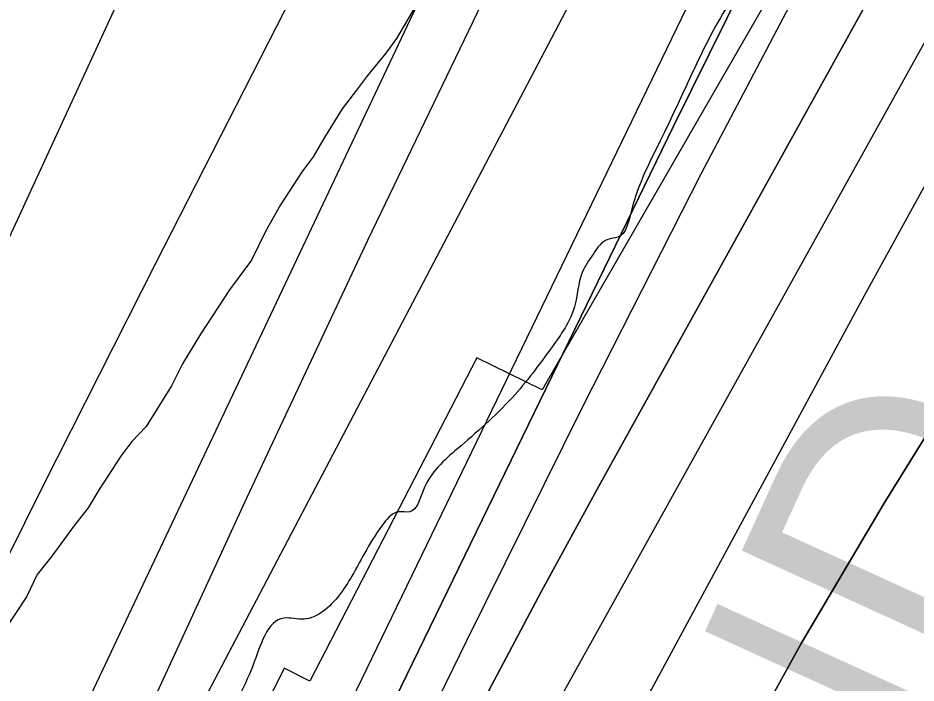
# Model space of a CAD drawing. Extents: x 3297735 to 3335592, y 670436 to 695807.
# Drawn here: x 3308578.6 to 3308914.2, y 679144 to 679392.5 of the extents above; entities that cross this region are included whole.
import ezdxf

# ---------------------------------------------------------------- set-up
doc = ezdxf.new("R2010")
doc.units = 0
for name, color, linetype in [('V-RIVR-EDGE', 7, 'Continuous'), ('V-RRAP-RVMT', 7, 'Continuous'), ('V-RRAP-RVMT-IDEN', 7, 'Continuous'), ('V-SITE-VEGE', 7, 'Continuous'), ('V-TOPO-DPTH', 7, 'Continuous'), ('V-TOPO-MAJR', 7, 'Continuous'), ('V-TOPO-MINR', 7, 'Continuous'), ('V-TOPO-WATR', 7, 'Continuous')]:
    doc.layers.add(name, color=color, linetype=linetype)

msp = doc.modelspace()

# ---------------------------------------------------------------- linework, layer by layer
at = {"layer": 'V-RIVR-EDGE'}
msp.add_spline([(3314160.51, 686741.06), (3314140.98, 686721.63), (3314132.25, 686711.29), (3314116.45, 686693.09), (3314089.84, 686658.34), (3314074.46, 686641.8), (3314052.42, 686611.59), (3314019.58, 686572.71), (3313992.56, 686539.21), (3313969.27, 686509.42), (3313938.08, 686466.39), (3313919.78, 686442.4), (3313903.96, 686413.42), (3313897.31, 686404.32), (3313889.83, 686396.05), (3313870.3, 686379.52), (3313854.52, 686365.88), (3313842.06, 686353.89), (3313832.08, 686342.72), (3313812.54, 686317.49), (3313790.5, 686288.11), (3313754.73, 686236.81), (3313725.19, 686194.6), (3313699.42, 686165.24), (3313676.14, 686137.52), (3313654.94, 686111.88), (3313636.23, 686086.64), (3313599.2, 686031.61), (3313574.24, 685995.19), (3313559.69, 685976.58), (3313545.13, 685957.55), (3313504.36, 685893.82), (3313479.41, 685861.55), (3313461.95, 685841.7), (3313444.49, 685821.43), (3313427.44, 685799.51), (3313388.35, 685745.3), (3313358, 685706.83), (3313324.73, 685663.39), (3313301.46, 685638.58), (3313286.51, 685627.84), (3313271.56, 685615.45), (3313246.19, 685581.11), (3313203.37, 685530.23), (3313170.95, 685491.35), (3313151.4, 685466.11), (3313117.3, 685419.36), (3313091.11, 685387.51), (3313062.83, 685351.11), (3313045.79, 685332.5), (3313025.85, 685311.82), (3313012.14, 685299.84), (3313001.75, 685288.67), (3312996.34, 685280.81), (3312993.42, 685270.87), (3312990.07, 685260.51), (3312977.61, 685249.77), (3312955.18, 685230.76), (3312951.86, 685227.45), (3312948.11, 685220.83), (3312941.03, 685204.68), (3312929.79, 685183.98), (3312909.41, 685159.17), (3312898.6, 685145.1), (3312884.89, 685129.8), (3312862.85, 685100.84), (3312841.64, 685074.78), (3312824.58, 685047.05), (3312801.28, 685011.88), (3312763.03, 684964.31), (3312742.66, 684938.66), (3312725.19, 684914.25), (3312702.31, 684881.14), (3312671.13, 684841.02), (3312647.43, 684812.89), (3312630.79, 684788.06), (3312609.59, 684762.42), (3312597.52, 684743.38), (3312579.22, 684716.07), (3312569.65, 684701.59), (3312553.42, 684676.34), (3312533.04, 684647.38), (3312512.25, 684618.83), (3312487.3, 684587.39), (3312468.58, 684560.91), (3312449.89, 684543.96), (3312436.59, 684530.73), (3312422.05, 684515.02), (3312410.81, 684495.15), (3312398.73, 684473.21), (3312381.25, 684444.66), (3312359.18, 684403.68), (3312343.79, 684378.85), (3312320.91, 684346.99), (3312299.7, 684317.2), (3312273.52, 684288.66), (3312261.45, 684271.28), (3312230.27, 684231.57), (3312193.26, 684181.51), (3312169.98, 684155.04), (3312159.18, 684145.95), (3312145.06, 684136.04), (3312133.43, 684126.53), (3312118.87, 684105.01), (3312103.49, 684086.82), (3312091.44, 684071.92), (3312082.28, 684056.61), (3312072.27, 684031.35), (3312068.09, 684018.1), (3312054.34, 683989.95), (3312027.73, 683953.54), (3311993.63, 683910.1), (3311975.33, 683885.69), (3311949.13, 683848.45), (3311874.7, 683754.55), (3311851.43, 683727.67), (3311828.56, 683699.54), (3311801.13, 683667.28), (3311758.72, 683614.74), (3311737.52, 683589.51), (3311723.81, 683578.77), (3311704.7, 683558.09), (3311685.16, 683537.83), (3311664.8, 683514.25), (3311621.15, 683465.45), (3311580.84, 683421.2), (3311552.99, 683388.94), (3311518.9, 683349.24), (3311500.2, 683328.56), (3311495.23, 683328.16), (3311490.24, 683324.44), (3311487.34, 683321.54), (3311481.94, 683317), (3311476.12, 683310.38), (3311468.62, 683294.65), (3311461.13, 683285.13), (3311449.49, 683269.41), (3311432.44, 683246.66), (3311422.87, 683230.93), (3311412.05, 683213.13), (3311398.3, 683184.15), (3311395.39, 683182.09), (3311384.18, 683174.24), (3311359.24, 683146.53), (3311336.36, 683114.26), (3311313.07, 683080.33), (3311254.03, 683004.63), (3311206.22, 682947.54), (3311135.56, 682868.97), (3311119.76, 682847.45), (3311080.69, 682804.86), (3311043.28, 682762.67), (3310942.68, 682642.72), (3310889.06, 682579.85), (3310817.15, 682497.13), (3310792.62, 682468.6), (3310781.41, 682460.75), (3310778.5, 682457.02), (3310775.59, 682454.13), (3310769.34, 682440.05), (3310750.63, 682417.72), (3310737.73, 682393.29), (3310734.4, 682389.57), (3310727.76, 682387.1), (3310722.76, 682377.58), (3310714.01, 682358.54), (3310700.71, 682340.75), (3310683.25, 682322.55), (3310655.4, 682290.29), (3310627.95, 682251.81), (3310601.33, 682214.99), (3310578.43, 682173.6), (3310560.95, 682141.73), (3310543.48, 682119.39), (3310532.26, 682105.32), (3310502.3, 682059.39), (3310469.03, 682015.54), (3310417.88, 681946.86), (3310377.97, 681895.97), (3310348.02, 681854.19), (3310315.16, 681809.09), (3310286.89, 681772.27), (3310260.27, 681736.27), (3310249.04, 681720.14), (3310245.31, 681720.15), (3310242.4, 681716.01), (3310230.75, 681699.46), (3310220.78, 681687.46), (3310211.63, 681677.54), (3310200.83, 681665.54), (3310192.5, 681651.06), (3310180.44, 681634.51), (3310170.47, 681625), (3310166.31, 681620.87), (3310160.07, 681610.1), (3310148.84, 681593.14), (3310130.13, 681569.14), (3310114.32, 681547.63), (3310100.61, 681531.91), (3310081.07, 681508.34), (3310064.43, 681486.41), (3310057.76, 681471.51), (3310049.87, 681464.06), (3310036.99, 681451.25), (3310033.66, 681447.53), (3310030.33, 681441.32), (3310014.94, 681417.31), (3310004.97, 681407.39), (3309989.99, 681386.7), (3309976.26, 681365.18), (3309961.29, 681343.25), (3309949.65, 681329.6), (3309942.56, 681313.04), (3309936.32, 681304.35), (3309926.34, 681290.29), (3309913.45, 681273.32), (3309906.38, 681263.81), (3309900.13, 681250.15), (3309894.29, 681236.07), (3309890.13, 681229.86), (3309883.06, 681221.59), (3309868.92, 681200.07), (3309853.52, 681175.24), (3309848.11, 681166.55), (3309843.94, 681156.61), (3309838.54, 681149.99), (3309822.76, 681138.01), (3309814.86, 681129.74), (3309801.13, 681107.39), (3309787.39, 681083.39), (3309779.07, 681070.15), (3309772.42, 681061.87), (3309763.26, 681048.22), (3309750.35, 681022.55), (3309744.53, 681015.52), (3309740.39, 681015.53), (3309734.98, 681007.25), (3309723.74, 680988.21), (3309714.59, 680974.14), (3309699.62, 680957.6), (3309686.72, 680934.84), (3309664.67, 680901.32), (3309648.04, 680881.88), (3309636.81, 680866.16), (3309630.97, 680852.49), (3309625.14, 680840.9), (3309619.33, 680838.43), (3309605.62, 680825.2), (3309596.05, 680810.72), (3309579.82, 680783.4), (3309553.62, 680745.75), (3309536.16, 680728.38), (3309523.69, 680713.49), (3309519.1, 680701.07), (3309513.68, 680685.75), (3309507.44, 680676.64), (3309502.87, 680672.09), (3309495.39, 680664.65), (3309478.72, 680628.63), (3309473.3, 680617.46), (3309470.36, 680600.05), (3309457.87, 680576.46), (3309442.86, 680542.51), (3309440.77, 680533.81), (3309435.33, 680515.17), (3309424.92, 680494.06), (3309410.75, 680463.84), (3309392, 680423.26), (3309374.9, 680381.44), (3309367.39, 680361.57), (3309364.87, 680347.07), (3309364.01, 680335.46), (3309358.61, 680329.67), (3309352.38, 680325.96), (3309350.3, 680321.4), (3309344.87, 680306.08), (3309337.78, 680288.69), (3309325.72, 680269.65), (3309319.91, 680266.77), (3309317, 680266.77), (3309311.21, 680269.28), (3309303.32, 680264.74), (3309292.1, 680252.74), (3309275.89, 680232.89), (3309255.88, 680189), (3309222.98, 680126.08), (3309203.41, 680087.58), (3309172.18, 680030.46), (3309135.13, 679966.72), (3309118.06, 679936.92), (3309087.28, 679889.33), (3309054.82, 679838.02), (3309036.91, 679805.32), (3309010.68, 679756.89), (3308998.61, 679737.02), (3308968.23, 679686.53), (3308946.14, 679636.43), (3308920.32, 679586.34), (3308907.38, 679550.73), (3308898.63, 679531.27), (3308896.12, 679522.99), (3308893.19, 679510.97), (3308894.02, 679509.73), (3308897.32, 679505.99), (3308896.49, 679502.68), (3308891.08, 679497.72), (3308884.44, 679494), (3308883.2, 679492.35), (3308883.18, 679486.13), (3308882.34, 679480.74), (3308876.51, 679472.05), (3308872.37, 679470.41), (3308869.87, 679467.51), (3308860.28, 679442.25), (3308854.43, 679426.52), (3308853.59, 679420.3), (3308853.58, 679415.33), (3308846.08, 679400.42), (3308831.92, 679374.76), (3308819.42, 679348.26), (3308807.75, 679320.11), (3308802.75, 679310.59), (3308799.02, 679309.77), (3308793.62, 679304.39), (3308789.46, 679297.36), (3308786.52, 679284.52), (3308778.2, 679269.61), (3308763.23, 679250.59), (3308742.87, 679231.57), (3308729.98, 679215.85), (3308724.99, 679207.99), (3308720.84, 679208), (3308715.45, 679203.87), (3308703.38, 679184), (3308692.57, 679170.76), (3308685.51, 679167.88), (3308678.05, 679168.31), (3308666.4, 679150.52), (3308654.74, 679127.34), (3308641.39, 679093.38), (3308623.86, 679040.79), (3308606.34, 678998.14), (3308595.5, 678972.88), (3308581.79, 678957.58), (3308570.16, 678948.07), (3308567.66, 678943.11), (3308565.53, 678920.73), (3308559.64, 678885.51), (3308550.46, 678859.01), (3308533.82, 678833.77), (3308525.07, 678818.04), (3308521.74, 678811), (3308518.82, 678802.3), (3308516.28, 678782), (3308509.99, 678753), (3308493.29, 678702.89), (3308482.01, 678666.03), (3308469.91, 678634.56), (3308444.91, 678581.15), (3308420.76, 678537.28), (3308404.11, 678509.55), (3308383.3, 678473.54), (3308358.3, 678420.13), (3308336.23, 678378.74), (3308323.34, 678363.02), (3308310.04, 678350.62), (3308301.73, 678340.28), (3308297.14, 678329.51), (3308290.87, 678306.73), (3308289.6, 678295.54), (3308289.58, 678287.67), (3308289.97, 678278.96), (3308294.92, 678268.59), (3308296.11, 678246.62), (3308293.07, 678190.67), (3308291.34, 678161.66), (3308283.34, 678112.36), (3308272.81, 678042.33), (3308265.66, 678002.98), (3308265.65, 677998.83), (3308270.61, 677990.53), (3308270.6, 677986.38), (3308268.92, 677980.17), (3308266.83, 677972.71), (3308263.48, 677957.39), (3308253.44, 677923.01), (3308241.7, 677867.08), (3308234.99, 677833.53), (3308227.47, 677812.82), (3308220.38, 677792.94), (3308218.29, 677784.66), (3308207.87, 677761.06), (3308205.77, 677751.12), (3308207.83, 677747.8), (3308208.23, 677740.75), (3308204.46, 677723.35), (3308201.95, 677714.24), (3308201.51, 677704.71), (3308198.96, 677679.84), (3308198.93, 677666.99), (3308193.49, 677645.04), (3308188.05, 677624.74), (3308185.53, 677612.31), (3308184.68, 677603.61), (3308184.26, 677599.88), (3308187.98, 677595.73), (3308191.71, 677596.13), (3308193.77, 677591.57), (3308196.2, 677567.11), (3308194.92, 677552.61), (3308187.81, 677528.17), (3308181.55, 677512.02), (3308180.28, 677501.66), (3308179.42, 677488.4), (3308181.05, 677475.55), (3308180.61, 677465.19), (3308176.41, 677442.4), (3308174.73, 677434.53), (3308168.02, 677404.29), (3308162.99, 677379.84), (3308157.54, 677354.16), (3308146.66, 677313.57), (3308141.61, 677282.49), (3308134.07, 677249.35), (3308126.12, 677222.43), (3308119.9, 677218.72), (3308117.81, 677214.16), (3308119.87, 677208.36), (3308125.66, 677202.12), (3308126.07, 677199.64), (3308121.92, 677197.16), (3308118.18, 677193.44), (3308113.6, 677185.99), (3308106.94, 677176.06), (3308106.1, 677170.26), (3308109.4, 677162.79), (3308109.38, 677156.57), (3308104.79, 677144.56), (3308098.96, 677133.8), (3308095.64, 677129.25), (3308095.21, 677124.28), (3308094.77, 677113.09), (3308092.26, 677105.22), (3308086.46, 677105.65), (3308084.78, 677096.95), (3308079.76, 677076.65), (3308071.81, 677048.9), (3308068.46, 677035.64), (3308067.2, 677028.18), (3308067.18, 677019.48), (3308065.92, 677011.19), (3308063, 677005.4), (3308060.5, 677000.85), (3308060.07, 676995.46), (3308059.24, 676991.32), (3308057.15, 676987.18), (3308055.89, 676977.65), (3308054.22, 676974.75), (3308048.41, 676973.52), (3308045.92, 676969.8), (3308045.49, 676964.41), (3308043.8, 676951.56), (3308040.46, 676942.04), (3308035.89, 676935.42), (3308032.13, 676923.82), (3308031.29, 676918.85), (3308034.57, 676907.24), (3308030.81, 676893.98), (3308024.55, 676875.35), (3308014.55, 676856.72), (3308011.21, 676845.12), (3308006.18, 676822.75), (3308002.42, 676811.57), (3307997.83, 676800.39), (3307993.66, 676788.38), (3307992.4, 676780.51), (3307997.75, 676766.4), (3307996.49, 676759.36), (3307990.67, 676752.74), (3307982.77, 676741.16), (3307974.43, 676723.77), (3307966.93, 676706.38), (3307960.25, 676685.26), (3307956.05, 676664.96), (3307953.11, 676647.97), (3307940.18, 676615.67), (3307932.22, 676583.78), (3307923.43, 676546.91), (3307916.71, 676512.52), (3307911.27, 676492.23), (3307906.66, 676471.1), (3307903.75, 676466.96), (3307903.32, 676460.33), (3307903.71, 676452.46), (3307900.39, 676447.08), (3307899.96, 676441.27), (3307899.93, 676432.16), (3307899.05, 676410.19), (3307898.58, 676387.39), (3307897.75, 676385.74), (3307895.26, 676385.33), (3307895.24, 676378.7), (3307898.12, 676369.16), (3307899.33, 676353.82), (3307899.71, 676340.97), (3307898.85, 676327.71), (3307898.39, 676310.3), (3307899.57, 676283.36), (3307897.45, 676265.12), (3307891.16, 676236.54), (3307890.27, 676210.02), (3307888.92, 676167.74), (3307888.9, 676161.11), (3307887.24, 676159.04), (3307884.34, 676158.22), (3307883.09, 676156.57), (3307885.97, 676147.44), (3307887.17, 676131.69), (3307884.63, 676110.55), (3307885.02, 676100.61), (3307884.56, 676081.95), (3307882, 676052.95), (3307877.81, 676035.55), (3307873.64, 676022.3), (3307869.49, 676021.48), (3307867.8, 676007.8), (3307864.42, 675982.53), (3307860.26, 675974.66), (3307851.51, 675957.69), (3307845.68, 675945.69), (3307842.32, 675927.46), (3307841.87, 675913.37), (3307845.58, 675905.07), (3307849.69, 675894.28), (3307855.04, 675876.44), (3307855.84, 675866.91), (3307854.59, 675861.52), (3307850.42, 675854.07), (3307849.59, 675851.17), (3307852.9, 675849.09), (3307854.54, 675842.46), (3307852.87, 675837.07), (3307849.95, 675829.62), (3307850.75, 675819.26), (3307850.85, 675818.05)], degree=3, dxfattribs=at)
at = {"layer": 'V-RRAP-RVMT'}
for p, q in [((3308905.02, 679480.02), (3308774.53, 679253.55)), ((3308750.03, 679265.55), (3308687.67, 679144.8)), ((3308774.53, 679253.55), (3308750.03, 679265.55)), ((3308678.11, 679149.59), (3308614.49, 679022.92)), ((3308687.67, 679144.8), (3308678.11, 679149.59))]:
    msp.add_line(p, q, dxfattribs=at)
at = {"layer": 'V-SITE-VEGE'}
msp.add_lwpolyline([(3308729.6, 679401.38), (3308724.18, 679391.72), (3308720.12, 679384.82), (3308716.05, 679379.29), (3308709.25, 679370.99), (3308705.18, 679365.46), (3308699.74, 679358.55), (3308692.97, 679347.51), (3308688.9, 679340.61), (3308684.83, 679335.08), (3308676.7, 679322.65), (3308671.28, 679312.99), (3308665.88, 679301.96), (3308657.73, 679290.9), (3308646.89, 679274.33), (3308640.11, 679263.29), (3308636.06, 679255.02), (3308626.58, 679239.83), (3308621.13, 679234.29), (3308617.06, 679228.76), (3308608.92, 679216.33), (3308604.86, 679209.43), (3308599.42, 679202.52), (3308591.27, 679191.46), (3308585.84, 679184.55), (3308581.79, 679176.28), (3308573.65, 679163.85)], dxfattribs=at)
at = {"layer": 'V-TOPO-DPTH'}
for points in [[(3309063.6, 679928.66), (3308650.78, 679142.83), (3308639.93, 679121.78), (3308629.29, 679100.61), (3308618.98, 679079.28), (3308608.89, 679057.85), (3308590.87, 679018.79), (3308589.13, 679014.78), (3308588.33, 679012.75), (3308587.56, 679010.7), (3308544.42, 678890.32), (3308522.25, 678828.02), (3308500.26, 678765.66), (3308478.55, 678703.2), (3308457.03, 678640.68), (3308331.03, 678272.04), (3308313.64, 678220.21), (3308296.65, 678168.26)], [(3308345.04, 677995.44), (3308443.77, 678306.16), (3308472.1, 678394.61), (3308500.71, 678482.96), (3308529.74, 678571.18), (3308559.05, 678659.3), (3308593.63, 678762.48), (3308606.11, 678798.86), (3308618.92, 678835.12), (3308632.23, 678871.2), (3308645.88, 678907.16), (3308669.17, 678967.3), (3308671.49, 678973.07), (3308673.91, 678978.79), (3308676.47, 678984.45), (3308679.13, 678990.06), (3308712.98, 679059.16), (3308732.93, 679099.13), (3308753.29, 679138.89), (3308774.25, 679178.34), (3308795.62, 679217.57), (3309085.6, 679740.62)], [(3309085.6, 679740.62), (3308795.62, 679217.57), (3308774.25, 679178.34), (3308753.29, 679138.89), (3308732.93, 679099.13), (3308712.98, 679059.16), (3308679.13, 678990.06), (3308676.47, 678984.45), (3308673.91, 678978.79), (3308671.49, 678973.07), (3308669.17, 678967.3), (3308645.88, 678907.16), (3308632.23, 678871.2), (3308618.92, 678835.12), (3308606.11, 678798.86), (3308593.63, 678762.48), (3308559.05, 678659.3), (3308529.74, 678571.18), (3308500.71, 678482.96), (3308472.1, 678394.61), (3308443.77, 678306.16), (3308345.04, 677995.44)], [(3309001.07, 679479.85), (3308947.46, 679384.53), (3308894.75, 679288.69), (3308748.21, 679017.63), (3308733.18, 678988.8), (3308718.74, 678959.69), (3308705.18, 678930.16), (3308692.2, 678900.35), (3308663.89, 678832.51), (3308638.08, 678768.25), (3308613.44, 678703.56), (3308590.56, 678638.23), (3308568.84, 678572.48), (3308371.18, 677945.45), (3308366.95, 677931.55), (3308362.9, 677917.59), (3308359.13, 677903.56), (3308355.55, 677889.48), (3308279.94, 677579.45)], [(3309001.07, 679479.85), (3308947.46, 679384.53), (3308894.75, 679288.69), (3308748.21, 679017.63), (3308733.18, 678988.8), (3308718.74, 678959.69), (3308705.18, 678930.16), (3308692.2, 678900.35), (3308663.89, 678832.51), (3308638.08, 678768.25), (3308613.44, 678703.56), (3308590.56, 678638.23), (3308568.84, 678572.48), (3308371.18, 677945.45), (3308366.95, 677931.55), (3308362.9, 677917.59), (3308359.13, 677903.56), (3308355.55, 677889.48), (3308279.94, 677579.45)], [(3308131.23, 677263.9), (3308283.68, 677932.38), (3308284.77, 677936.92), (3308285.93, 677941.45), (3308287.19, 677945.94), (3308288.52, 677950.42), (3308387.39, 678270.3), (3308426.35, 678391.78), (3308467.01, 678512.67), (3308510.23, 678632.67), (3308555.15, 678752.07), (3308632.77, 678951.94), (3308640.38, 678970.86), (3308648.31, 678989.65), (3308656.69, 679008.24), (3308665.38, 679026.69), (3308823.52, 679352), (3308870.12, 679446.24)], [(3308131.23, 677263.9), (3308283.68, 677932.38), (3308284.77, 677936.92), (3308285.93, 677941.45), (3308287.19, 677945.94), (3308288.52, 677950.42), (3308387.39, 678270.3), (3308426.35, 678391.78), (3308467.01, 678512.67), (3308510.23, 678632.67), (3308555.15, 678752.07), (3308632.77, 678951.94), (3308640.38, 678970.86), (3308648.31, 678989.65), (3308656.69, 679008.24), (3308665.38, 679026.69), (3308823.52, 679352), (3308870.12, 679446.24)], [(3308437.35, 678107.99), (3308469.33, 678204.74), (3308502.79, 678300.96), (3308538.47, 678396.38), (3308575.63, 678491.27), (3308750.95, 678924.13), (3308754.86, 678933.45), (3308758.93, 678942.7), (3308763.22, 678951.84), (3308767.68, 678960.92), (3308813.59, 679051.63), (3308841.92, 679105.55), (3308871.32, 679158.86), (3308902.32, 679211.25), (3308934.4, 679263.02), (3308972.12, 679321.89), (3308995.2, 679356.55), (3309019.08, 679390.64), (3309044.15, 679423.87)], [(3308437.35, 678107.99), (3308469.33, 678204.74), (3308502.79, 678300.96), (3308538.47, 678396.38), (3308575.63, 678491.27), (3308750.95, 678924.13), (3308754.86, 678933.45), (3308758.93, 678942.7), (3308763.22, 678951.84), (3308767.68, 678960.92), (3308813.59, 679051.63), (3308841.92, 679105.55), (3308871.32, 679158.86), (3308902.32, 679211.25), (3308934.4, 679263.02), (3308972.12, 679321.89), (3308995.2, 679356.55), (3309019.08, 679390.64), (3309044.15, 679423.87)]]:
    msp.add_lwpolyline(points, dxfattribs=at)
at = {"layer": 'V-TOPO-MAJR'}
msp.add_lwpolyline([(3308973.51, 679973.46), (3308630.05, 679300.81), (3308608.93, 679259.23), (3308587.95, 679217.59), (3308567.14, 679175.85), (3308546.46, 679134.06), (3308513.66, 679067.38), (3308509.56, 679058.84), (3308505.57, 679050.25), (3308501.74, 679041.58), (3308498.02, 679032.87), (3308494.5, 679024.08), (3308491.12, 679015.23), (3308487.97, 679006.3), (3308484.96, 678997.32), (3308171.68, 678022.35), (3308165.35, 678001.97), (3308159.29, 677981.51), (3308153.63, 677960.94), (3308148.24, 677940.29), (3308093.58, 677722.4), (3308062.03, 677592.53), (3308031.78, 677462.37)], dxfattribs=at)
at = {"layer": 'V-TOPO-MINR'}
for points in [[(3309063.6, 679928.66), (3308650.78, 679142.83), (3308639.93, 679121.78), (3308629.29, 679100.61), (3308618.98, 679079.28), (3308608.89, 679057.85), (3308590.87, 679018.79), (3308589.13, 679014.78), (3308588.33, 679012.75), (3308587.56, 679010.7), (3308544.42, 678890.32), (3308522.25, 678828.02), (3308500.26, 678765.66), (3308478.55, 678703.2), (3308457.03, 678640.68), (3308331.03, 678272.04), (3308313.64, 678220.21), (3308296.65, 678168.26)], [(3308805.84, 679810.57), (3308480.54, 679105.17), (3308472.32, 679086.52), (3308464.53, 679067.71), (3308457.37, 679048.64), (3308450.64, 679029.41), (3308167.44, 678174.25), (3308157.72, 678144.49), (3308148.17, 678114.69), (3308138.86, 678084.8), (3308129.73, 678054.86), (3308123.36, 678033.69), (3308117.67, 678014.26), (3308112.17, 677994.78), (3308106.94, 677975.22), (3308101.9, 677955.61), (3308097.11, 677935.94), (3308092.46, 677916.24), (3308088.04, 677896.48), (3308083.76, 677876.69), (3308055.67, 677743.08), (3308037.11, 677656.54), (3308018.07, 677570.1)], [(3309085.6, 679740.62), (3308795.62, 679217.57), (3308774.25, 679178.34), (3308753.29, 679138.89), (3308732.93, 679099.13), (3308712.98, 679059.16), (3308679.13, 678990.06), (3308676.47, 678984.45), (3308673.91, 678978.79), (3308671.49, 678973.07), (3308669.17, 678967.3), (3308645.88, 678907.16), (3308632.23, 678871.2), (3308618.92, 678835.12), (3308606.11, 678798.86), (3308593.63, 678762.48), (3308559.05, 678659.3), (3308529.74, 678571.18), (3308500.71, 678482.96), (3308472.1, 678394.61), (3308443.77, 678306.16), (3308345.04, 677995.44)], [(3308962.98, 679674.23), (3308658.44, 679045.04), (3308646.76, 679020.15), (3308635.48, 678995.1), (3308624.79, 678969.78), (3308614.5, 678944.28), (3308455.78, 678537.03), (3308419.51, 678440.46), (3308384.84, 678343.34), (3308352.57, 678245.39), (3308321.9, 678146.9), (3308272.49, 677981.06), (3308267.87, 677965.04), (3308263.44, 677948.96), (3308259.29, 677932.8), (3308255.33, 677916.6), (3308181.08, 677600.66), (3308141.13, 677426.24)], [(3308822.69, 679598.18), (3308572.05, 679068.29), (3308563.16, 679048.94), (3308554.55, 679029.46), (3308546.38, 679009.79), (3308538.5, 678990), (3308435.63, 678723.05), (3308389.57, 678599.75), (3308345.2, 678475.86), (3308303.39, 678351.09), (3308263.27, 678225.72), (3308189.93, 677988.12), (3308187.84, 677981.1), (3308185.86, 677974.04), (3308184.03, 677966.95), (3308182.3, 677959.82), (3308061.27, 677436.28)], [(3309013.85, 679557.17), (3308696.94, 678986.69), (3308693.09, 678979.48), (3308689.39, 678972.2), (3308685.94, 678964.79), (3308682.65, 678957.31), (3308679.57, 678949.74), (3308676.63, 678942.11), (3308673.88, 678934.41), (3308671.27, 678926.67), (3308360.5, 677966.29), (3308353.65, 677944.41), (3308347.07, 677922.45), (3308340.91, 677900.37), (3308335.02, 677878.21), (3308287.06, 677690.61), (3308258.25, 677574.39)], [(3309001.07, 679479.85), (3308947.46, 679384.53), (3308894.75, 679288.69), (3308748.21, 679017.63), (3308733.18, 678988.8), (3308718.74, 678959.69), (3308705.18, 678930.16), (3308692.2, 678900.35), (3308663.89, 678832.51), (3308638.08, 678768.25), (3308613.44, 678703.56), (3308590.56, 678638.23), (3308568.84, 678572.48), (3308371.18, 677945.45), (3308366.95, 677931.55), (3308362.9, 677917.59), (3308359.13, 677903.56), (3308355.55, 677889.48), (3308279.94, 677579.45)], [(3309044.15, 679423.87), (3309019.08, 679390.64), (3308995.2, 679356.55), (3308972.12, 679321.89), (3308934.4, 679263.02), (3308902.32, 679211.25), (3308871.32, 679158.86), (3308841.92, 679105.55), (3308813.59, 679051.63), (3308767.68, 678960.92), (3308763.22, 678951.84), (3308758.93, 678942.7), (3308754.86, 678933.45), (3308750.95, 678924.13), (3308575.63, 678491.27), (3308538.47, 678396.38), (3308502.79, 678300.96), (3308469.33, 678204.74), (3308437.35, 678107.99)], [(3308879.21, 679420.5), (3308833.81, 679334.16), (3308789.61, 679247.19), (3308746.21, 679159.82), (3308672.28, 679008.37), (3308666.6, 678996.34), (3308661.12, 678984.22), (3308655.95, 678971.96), (3308650.99, 678959.62), (3308601.09, 678830.81), (3308571.96, 678753.78), (3308543.65, 678676.44), (3308516.59, 678598.67), (3308490.36, 678520.59), (3308352.73, 678099.8)], [(3308755.24, 679404.87), (3308709.18, 679309.34), (3308664.09, 679213.34), (3308583.4, 679038.1), (3308579.5, 679029.31), (3308575.75, 679020.46), (3308572.25, 679011.52), (3308568.9, 679002.51), (3308233.28, 678060.47)]]:
    msp.add_lwpolyline(points, dxfattribs=at)
at = {"layer": 'V-TOPO-WATR'}
msp.add_lwpolyline([(3308870.12, 679446.24), (3308823.52, 679352), (3308665.38, 679026.69), (3308656.69, 679008.24), (3308648.31, 678989.65), (3308640.38, 678970.86), (3308632.77, 678951.94), (3308555.15, 678752.07), (3308510.23, 678632.67), (3308467.01, 678512.67), (3308426.35, 678391.78), (3308387.39, 678270.3), (3308288.52, 677950.42), (3308287.19, 677945.94), (3308285.93, 677941.45), (3308284.77, 677936.92), (3308283.68, 677932.38), (3308131.23, 677263.9)], dxfattribs=at)

# ---------------------------------------------------------------- texts
at = {"layer": 'V-RRAP-RVMT-IDEN'}
msp.add_text('MISSOURI     BEND', height=99.9998, rotation=65.4642, dxfattribs=at).set_placement((3308469.6, 678121.36))

doc.saveas('drawing.dxf')
